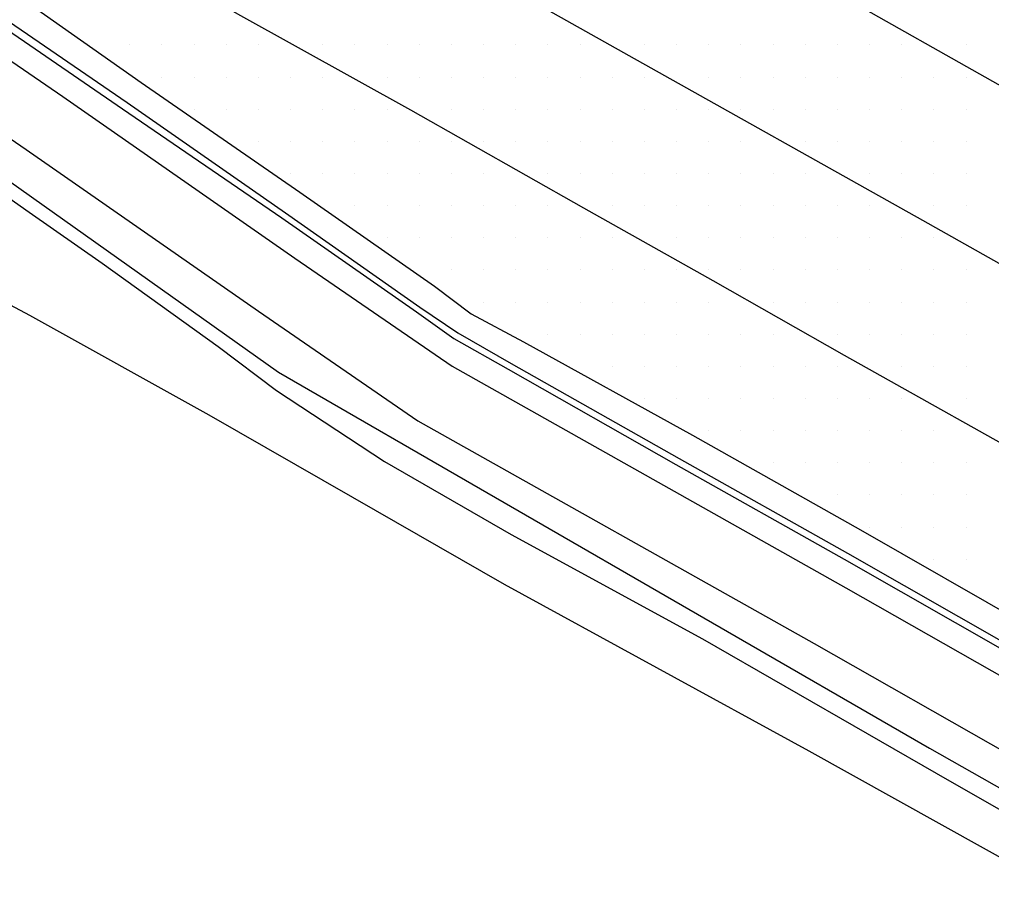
# Model space of a CAD drawing. Extents: x 1762120 to 1766775, y 709485 to 712965.
# Drawn here: x 1765847.7 to 1765923.2, y 710137.2 to 710205.7 of the extents above; entities that cross this region are included whole.
import ezdxf

# ---------------------------------------------------------------- set-up
doc = ezdxf.new("R2010")
doc.units = 0
for name, color, linetype in [('Exist DTM Drainline', 7, 'Continuous'), ('Exist DTM Scan Elevation Point', 7, 'Continuous'), ('Exist Roads Curbs', 7, 'Continuous'), ('Exist Roads EOP', 7, 'Continuous'), ('Exist Roads EOT', 7, 'Continuous'), ('PH Exist DTM Breakline', 7, 'Continuous')]:
    doc.layers.add(name, color=color, linetype=linetype)

msp = doc.modelspace()

# ---------------------------------------------------------------- linework, layer by layer
at = {"layer": 'Exist DTM Drainline'}
msp.add_lwpolyline([(1765839.474, 710210.709), (1765843.674, 710207.762), (1765856.041, 710199.271), (1765868.347, 710190.693), (1765878.788, 710183.355), (1765881.736, 710181.345), (1765885.894, 710178.963), (1765898.958, 710171.594), (1765912.027, 710164.23), (1765925.059, 710156.797), (1765930.876, 710153.465), (1765943.961, 710146.131), (1765957.049, 710138.804), (1765970.139, 710131.423), (1765983.209, 710124.062), (1765996.283, 710116.707), (1766009.34, 710109.323), (1766022.436, 710102.01)], dxfattribs=at)
at = {"layer": 'Exist DTM Scan Elevation Point'}
for p, q in [((1765856.25, 710203.75), (1765856.25, 710203.75)), ((1765858.75, 710203.75), (1765858.75, 710203.75)), ((1765861.25, 710203.75), (1765861.25, 710203.75)), ((1765863.75, 710203.75), (1765863.75, 710203.75)), ((1765866.25, 710203.75), (1765866.25, 710203.75)), ((1765871.25, 710203.75), (1765871.25, 710203.75)), ((1765873.75, 710203.75), (1765873.75, 710203.75)), ((1765876.25, 710203.75), (1765876.25, 710203.75)), ((1765878.75, 710203.75), (1765878.75, 710203.75)), ((1765881.25, 710203.75), (1765881.25, 710203.75)), ((1765883.75, 710203.75), (1765883.75, 710203.75)), ((1765886.25, 710203.75), (1765886.25, 710203.75)), ((1765888.75, 710203.75), (1765888.75, 710203.75)), ((1765891.25, 710203.75), (1765891.25, 710203.75)), ((1765896.25, 710203.75), (1765896.25, 710203.75)), ((1765898.75, 710203.75), (1765898.75, 710203.75)), ((1765901.25, 710203.75), (1765901.25, 710203.75)), ((1765903.75, 710203.75), (1765903.75, 710203.75)), ((1765906.25, 710203.75), (1765906.25, 710203.75)), ((1765908.75, 710203.75), (1765908.75, 710203.75)), ((1765911.25, 710203.75), (1765911.25, 710203.75)), ((1765913.75, 710203.75), (1765913.75, 710203.75)), ((1765916.25, 710203.75), (1765916.25, 710203.75)), ((1765921.25, 710203.75), (1765921.25, 710203.75)), ((1765858.75, 710201.25), (1765858.75, 710201.25)), ((1765861.25, 710201.25), (1765861.25, 710201.25)), ((1765863.75, 710201.25), (1765863.75, 710201.25)), ((1765866.25, 710201.25), (1765866.25, 710201.25)), ((1765868.75, 710201.25), (1765868.75, 710201.25)), ((1765871.25, 710201.25), (1765871.25, 710201.25)), ((1765876.25, 710201.25), (1765876.25, 710201.25)), ((1765878.75, 710201.25), (1765878.75, 710201.25)), ((1765881.25, 710201.25), (1765881.25, 710201.25)), ((1765883.75, 710201.25), (1765883.75, 710201.25)), ((1765886.25, 710201.25), (1765886.25, 710201.25)), ((1765888.75, 710201.25), (1765888.75, 710201.25)), ((1765891.25, 710201.25), (1765891.25, 710201.25)), ((1765893.75, 710201.25), (1765893.75, 710201.25)), ((1765896.25, 710201.25), (1765896.25, 710201.25)), ((1765901.25, 710201.25), (1765901.25, 710201.25)), ((1765903.75, 710201.25), (1765903.75, 710201.25)), ((1765906.25, 710201.25), (1765906.25, 710201.25)), ((1765908.75, 710201.25), (1765908.75, 710201.25)), ((1765911.25, 710201.25), (1765911.25, 710201.25)), ((1765913.75, 710201.25), (1765913.75, 710201.25)), ((1765916.25, 710201.25), (1765916.25, 710201.25)), ((1765918.75, 710201.25), (1765918.75, 710201.25)), ((1765921.25, 710201.25), (1765921.25, 710201.25)), ((1765861.25, 710198.75), (1765861.25, 710198.75)), ((1765863.75, 710198.75), (1765863.75, 710198.75)), ((1765866.25, 710198.75), (1765866.25, 710198.75)), ((1765868.75, 710198.75), (1765868.75, 710198.75)), ((1765871.25, 710198.75), (1765871.25, 710198.75)), ((1765873.75, 710198.75), (1765873.75, 710198.75)), ((1765876.25, 710198.75), (1765876.25, 710198.75)), ((1765881.25, 710198.75), (1765881.25, 710198.75)), ((1765883.75, 710198.75), (1765883.75, 710198.75)), ((1765886.25, 710198.75), (1765886.25, 710198.75)), ((1765888.75, 710198.75), (1765888.75, 710198.75)), ((1765891.25, 710198.75), (1765891.25, 710198.75)), ((1765893.75, 710198.75), (1765893.75, 710198.75)), ((1765896.25, 710198.75), (1765896.25, 710198.75)), ((1765898.75, 710198.75), (1765898.75, 710198.75)), ((1765901.25, 710198.75), (1765901.25, 710198.75)), ((1765903.75, 710198.75), (1765903.75, 710198.75)), ((1765906.25, 710198.75), (1765906.25, 710198.75)), ((1765908.75, 710198.75), (1765908.75, 710198.75)), ((1765911.25, 710198.75), (1765911.25, 710198.75)), ((1765913.75, 710198.75), (1765913.75, 710198.75)), ((1765916.25, 710198.75), (1765916.25, 710198.75)), ((1765918.75, 710198.75), (1765918.75, 710198.75)), ((1765921.25, 710198.75), (1765921.25, 710198.75)), ((1765866.25, 710196.25), (1765866.25, 710196.25)), ((1765868.75, 710196.25), (1765868.75, 710196.25)), ((1765871.25, 710196.25), (1765871.25, 710196.25)), ((1765873.75, 710196.25), (1765873.75, 710196.25)), ((1765876.25, 710196.25), (1765876.25, 710196.25)), ((1765878.75, 710196.25), (1765878.75, 710196.25)), ((1765881.25, 710196.25), (1765881.25, 710196.25)), ((1765883.75, 710196.25), (1765883.75, 710196.25)), ((1765886.25, 710196.25), (1765886.25, 710196.25)), ((1765888.75, 710196.25), (1765888.75, 710196.25)), ((1765891.25, 710196.25), (1765891.25, 710196.25)), ((1765893.75, 710196.25), (1765893.75, 710196.25)), ((1765896.25, 710196.25), (1765896.25, 710196.25)), ((1765898.75, 710196.25), (1765898.75, 710196.25)), ((1765901.25, 710196.25), (1765901.25, 710196.25)), ((1765903.75, 710196.25), (1765903.75, 710196.25)), ((1765908.75, 710196.25), (1765908.75, 710196.25)), ((1765911.25, 710196.25), (1765911.25, 710196.25)), ((1765913.75, 710196.25), (1765913.75, 710196.25)), ((1765916.25, 710196.25), (1765916.25, 710196.25)), ((1765918.75, 710196.25), (1765918.75, 710196.25)), ((1765921.25, 710196.25), (1765921.25, 710196.25)), ((1765868.75, 710193.75), (1765868.75, 710193.75)), ((1765871.25, 710193.75), (1765871.25, 710193.75)), ((1765873.75, 710193.75), (1765873.75, 710193.75)), ((1765876.25, 710193.75), (1765876.25, 710193.75)), ((1765878.75, 710193.75), (1765878.75, 710193.75)), ((1765881.25, 710193.75), (1765881.25, 710193.75)), ((1765883.75, 710193.75), (1765883.75, 710193.75)), ((1765888.75, 710193.75), (1765888.75, 710193.75)), ((1765891.25, 710193.75), (1765891.25, 710193.75)), ((1765893.75, 710193.75), (1765893.75, 710193.75)), ((1765896.25, 710193.75), (1765896.25, 710193.75)), ((1765898.75, 710193.75), (1765898.75, 710193.75)), ((1765901.25, 710193.75), (1765901.25, 710193.75)), ((1765903.75, 710193.75), (1765903.75, 710193.75)), ((1765906.25, 710193.75), (1765906.25, 710193.75)), ((1765908.75, 710193.75), (1765908.75, 710193.75)), ((1765913.75, 710193.75), (1765913.75, 710193.75)), ((1765916.25, 710193.75), (1765916.25, 710193.75)), ((1765918.75, 710193.75), (1765918.75, 710193.75)), ((1765921.25, 710193.75), (1765921.25, 710193.75)), ((1765873.75, 710191.25), (1765873.75, 710191.25)), ((1765876.25, 710191.25), (1765876.25, 710191.25)), ((1765878.75, 710191.25), (1765878.75, 710191.25)), ((1765881.25, 710191.25), (1765881.25, 710191.25)), ((1765883.75, 710191.25), (1765883.75, 710191.25)), ((1765886.25, 710191.25), (1765886.25, 710191.25)), ((1765888.75, 710191.25), (1765888.75, 710191.25)), ((1765893.75, 710191.25), (1765893.75, 710191.25)), ((1765896.25, 710191.25), (1765896.25, 710191.25)), ((1765898.75, 710191.25), (1765898.75, 710191.25)), ((1765901.25, 710191.25), (1765901.25, 710191.25)), ((1765903.75, 710191.25), (1765903.75, 710191.25)), ((1765906.25, 710191.25), (1765906.25, 710191.25)), ((1765908.75, 710191.25), (1765908.75, 710191.25)), ((1765911.25, 710191.25), (1765911.25, 710191.25)), ((1765913.75, 710191.25), (1765913.75, 710191.25)), ((1765918.75, 710191.25), (1765918.75, 710191.25)), ((1765921.25, 710191.25), (1765921.25, 710191.25)), ((1765876.25, 710188.75), (1765876.25, 710188.75)), ((1765878.75, 710188.75), (1765878.75, 710188.75)), ((1765881.25, 710188.75), (1765881.25, 710188.75)), ((1765883.75, 710188.75), (1765883.75, 710188.75)), ((1765886.25, 710188.75), (1765886.25, 710188.75)), ((1765888.75, 710188.75), (1765888.75, 710188.75)), ((1765891.25, 710188.75), (1765891.25, 710188.75)), ((1765893.75, 710188.75), (1765893.75, 710188.75)), ((1765898.75, 710188.75), (1765898.75, 710188.75)), ((1765901.25, 710188.75), (1765901.25, 710188.75)), ((1765903.75, 710188.75), (1765903.75, 710188.75)), ((1765906.25, 710188.75), (1765906.25, 710188.75)), ((1765908.75, 710188.75), (1765908.75, 710188.75)), ((1765911.25, 710188.75), (1765911.25, 710188.75)), ((1765913.75, 710188.75), (1765913.75, 710188.75)), ((1765916.25, 710188.75), (1765916.25, 710188.75)), ((1765918.75, 710188.75), (1765918.75, 710188.75)), ((1765881.25, 710186.25), (1765881.25, 710186.25)), ((1765883.75, 710186.25), (1765883.75, 710186.25)), ((1765886.25, 710186.25), (1765886.25, 710186.25)), ((1765888.75, 710186.25), (1765888.75, 710186.25)), ((1765891.25, 710186.25), (1765891.25, 710186.25)), ((1765893.75, 710186.25), (1765893.75, 710186.25)), ((1765896.25, 710186.25), (1765896.25, 710186.25)), ((1765898.75, 710186.25), (1765898.75, 710186.25)), ((1765901.25, 710186.25), (1765901.25, 710186.25)), ((1765903.75, 710186.25), (1765903.75, 710186.25)), ((1765906.25, 710186.25), (1765906.25, 710186.25)), ((1765908.75, 710186.25), (1765908.75, 710186.25)), ((1765911.25, 710186.25), (1765911.25, 710186.25)), ((1765913.75, 710186.25), (1765913.75, 710186.25)), ((1765916.25, 710186.25), (1765916.25, 710186.25)), ((1765918.75, 710186.25), (1765918.75, 710186.25)), ((1765921.25, 710186.25), (1765921.25, 710186.25)), ((1765883.75, 710183.75), (1765883.75, 710183.75)), ((1765886.25, 710183.75), (1765886.25, 710183.75)), ((1765888.75, 710183.75), (1765888.75, 710183.75)), ((1765891.25, 710183.75), (1765891.25, 710183.75)), ((1765893.75, 710183.75), (1765893.75, 710183.75)), ((1765896.25, 710183.75), (1765896.25, 710183.75)), ((1765898.75, 710183.75), (1765898.75, 710183.75)), ((1765901.25, 710183.75), (1765901.25, 710183.75)), ((1765906.25, 710183.75), (1765906.25, 710183.75)), ((1765908.75, 710183.75), (1765908.75, 710183.75)), ((1765911.25, 710183.75), (1765911.25, 710183.75)), ((1765913.75, 710183.75), (1765913.75, 710183.75)), ((1765916.25, 710183.75), (1765916.25, 710183.75)), ((1765918.75, 710183.75), (1765918.75, 710183.75)), ((1765921.25, 710183.75), (1765921.25, 710183.75)), ((1765888.75, 710181.25), (1765888.75, 710181.25)), ((1765891.25, 710181.25), (1765891.25, 710181.25)), ((1765893.75, 710181.25), (1765893.75, 710181.25)), ((1765896.25, 710181.25), (1765896.25, 710181.25)), ((1765898.75, 710181.25), (1765898.75, 710181.25)), ((1765901.25, 710181.25), (1765901.25, 710181.25)), ((1765903.75, 710181.25), (1765903.75, 710181.25)), ((1765906.25, 710181.25), (1765906.25, 710181.25)), ((1765911.25, 710181.25), (1765911.25, 710181.25)), ((1765913.75, 710181.25), (1765913.75, 710181.25)), ((1765916.25, 710181.25), (1765916.25, 710181.25)), ((1765918.75, 710181.25), (1765918.75, 710181.25)), ((1765921.25, 710181.25), (1765921.25, 710181.25)), ((1765893.75, 710178.75), (1765893.75, 710178.75)), ((1765896.25, 710178.75), (1765896.25, 710178.75)), ((1765898.75, 710178.75), (1765898.75, 710178.75)), ((1765901.25, 710178.75), (1765901.25, 710178.75)), ((1765903.75, 710178.75), (1765903.75, 710178.75)), ((1765906.25, 710178.75), (1765906.25, 710178.75)), ((1765908.75, 710178.75), (1765908.75, 710178.75)), ((1765911.25, 710178.75), (1765911.25, 710178.75)), ((1765916.25, 710178.75), (1765916.25, 710178.75)), ((1765918.75, 710178.75), (1765918.75, 710178.75)), ((1765921.25, 710178.75), (1765921.25, 710178.75)), ((1765896.25, 710176.25), (1765896.25, 710176.25)), ((1765898.75, 710176.25), (1765898.75, 710176.25)), ((1765901.25, 710176.25), (1765901.25, 710176.25)), ((1765903.75, 710176.25), (1765903.75, 710176.25)), ((1765906.25, 710176.25), (1765906.25, 710176.25)), ((1765908.75, 710176.25), (1765908.75, 710176.25)), ((1765911.25, 710176.25), (1765911.25, 710176.25)), ((1765913.75, 710176.25), (1765913.75, 710176.25)), ((1765916.25, 710176.25), (1765916.25, 710176.25)), ((1765921.25, 710176.25), (1765921.25, 710176.25)), ((1765901.25, 710173.75), (1765901.25, 710173.75)), ((1765903.75, 710173.75), (1765903.75, 710173.75)), ((1765906.25, 710173.75), (1765906.25, 710173.75)), ((1765908.75, 710173.75), (1765908.75, 710173.75)), ((1765911.25, 710173.75), (1765911.25, 710173.75)), ((1765913.75, 710173.75), (1765913.75, 710173.75)), ((1765916.25, 710173.75), (1765916.25, 710173.75)), ((1765918.75, 710173.75), (1765918.75, 710173.75)), ((1765906.25, 710171.25), (1765906.25, 710171.25)), ((1765908.75, 710171.25), (1765908.75, 710171.25)), ((1765911.25, 710171.25), (1765911.25, 710171.25)), ((1765913.75, 710171.25), (1765913.75, 710171.25)), ((1765916.25, 710171.25), (1765916.25, 710171.25)), ((1765918.75, 710171.25), (1765918.75, 710171.25)), ((1765921.25, 710171.25), (1765921.25, 710171.25)), ((1765911.25, 710168.75), (1765911.25, 710168.75)), ((1765913.75, 710168.75), (1765913.75, 710168.75)), ((1765916.25, 710168.75), (1765916.25, 710168.75)), ((1765918.75, 710168.75), (1765918.75, 710168.75)), ((1765921.25, 710168.75), (1765921.25, 710168.75)), ((1765913.75, 710166.25), (1765913.75, 710166.25)), ((1765916.25, 710166.25), (1765916.25, 710166.25)), ((1765918.75, 710166.25), (1765918.75, 710166.25)), ((1765921.25, 710166.25), (1765921.25, 710166.25)), ((1765918.75, 710163.75), (1765918.75, 710163.75)), ((1765921.25, 710163.75), (1765921.25, 710163.75))]:
    msp.add_line(p, q, dxfattribs=at)
at = {"layer": 'Exist Roads Curbs'}
msp.add_lwpolyline([(1765839.165, 710210.273), (1765843.338, 710207.289), (1765855.682, 710198.765), (1765868.062, 710190.292), (1765878.526, 710182.987), (1765881.437, 710180.926), (1765885.647, 710178.529), (1765898.692, 710171.124), (1765911.76, 710163.76), (1765924.793, 710156.327), (1765930.63, 710153.029), (1765943.667, 710145.61), (1765956.754, 710138.279), (1765969.845, 710130.897), (1765982.915, 710123.536), (1765996.018, 710116.236), (1766009.069, 710108.839), (1766022.174, 710101.542)], dxfattribs=at)
at = {"layer": 'Exist Roads EOP'}
msp.add_lwpolyline([(1765840.599, 710212.3), (1765844.88, 710209.465), (1765857.137, 710200.819), (1765869.477, 710192.289), (1765879.945, 710184.99), (1765882.796, 710182.843), (1765886.846, 710180.655), (1765899.973, 710173.397), (1765913.041, 710166.033), (1765926.058, 710158.575), (1765931.875, 710155.243), (1765944.967, 710147.922), (1765958.023, 710140.537), (1765971.104, 710133.162), (1765984.148, 710125.756), (1765997.236, 710118.427), (1766010.251, 710110.967), (1766023.368, 710103.692)], dxfattribs=at)
at = {"layer": 'Exist Roads EOT'}
for points in [[(1765856.712, 710238.409), (1765882.783, 710223.806), (1765891.469, 710218.902), (1765899.944, 710214.14), (1765935.194, 710194.223), (1765955.977, 710182.431), (1765979.988, 710168.811), (1766013.753, 710149.744), (1766047.065, 710130.906), (1766078.47, 710113.148), (1766108.131, 710096.362), (1766120.887, 710089.127)], [(1765846.611, 710230.164), (1765871.962, 710215.946), (1765880.916, 710210.876), (1765895.026, 710202.934), (1765917.857, 710190.111), (1765948.058, 710173.087), (1765981.3, 710154.358), (1766009.281, 710138.551), (1766044.11, 710118.82), (1766069.074, 710104.658), (1766087.722, 710094.123), (1766090.985, 710092.082), (1766096.878, 710088.396), (1766101.754, 710084.835), (1766107.633, 710080.235), (1766110.247, 710078.019), (1766113.167, 710075.404)], [(1765838.858, 710220.754), (1765849.507, 710214.756), (1765864.864, 710206.046), (1765878.066, 710198.693), (1765891.516, 710191.071), (1765901.573, 710185.421), (1765911.773, 710179.62), (1765945.603, 710160.651), (1765980.423, 710141.051), (1766004.576, 710127.531), (1766041.315, 710106.78), (1766063.18, 710094.382), (1766075.614, 710087.182), (1766085.451, 710081.425), (1766090.461, 710078.177), (1766095.139, 710074.82), (1766099.906, 710071.017), (1766104.33, 710067.365), (1766107.229, 710064.744)]]:
    msp.add_lwpolyline(points, dxfattribs=at)
at = {"layer": 'PH Exist DTM Breakline'}
for points in [[(1765805.794, 710231.096), (1765814.538, 710224.829), (1765826.834, 710216.383), (1765851.044, 710199.733), (1765869.092, 710187.158), (1765881.3, 710178.773), (1765911.897, 710161.538), (1765942.33, 710144.224), (1765993.65, 710115.159)], [(1765803.244, 710226.772), (1765811.666, 710220.736), (1765824.002, 710212.262), (1765848.198, 710195.622), (1765866.247, 710183.046), (1765878.652, 710174.526), (1765909.433, 710157.187), (1765939.862, 710139.876), (1765991.185, 710110.808)], [(1765819.907, 710213.482), (1765819.035, 710213.82), (1765818.088, 710212.25), (1765822.973, 710208.588), (1765829.635, 710203.912), (1765837.754, 710198.253), (1765848.449, 710190.732), (1765854.114, 710186.782), (1765863.123, 710180.288), (1765867.661, 710176.882), (1765876.053, 710171.346), (1765885.898, 710165.678), (1765900.75, 710157.557), (1765919.945, 710146.528), (1765946.349, 710131.421), (1765957.756, 710124.987), (1765959.314, 710123.922), (1765956.379, 710121.96)], [(1765819.406, 710212.703), (1765867.809, 710178.295), (1765918.403, 710149.052), (1765990.192, 710108.346)], [(1765797.647, 710187.268), (1765805.363, 710200.686), (1765807.972, 710205.427), (1765818.453, 710199.268), (1765829.127, 710193.403), (1765839.539, 710187.473), (1765848.458, 710182.721), (1765862.394, 710174.976), (1765873.555, 710168.577), (1765885.348, 710161.809), (1765909.029, 710148.853), (1765936.361, 710133.634), (1765952.365, 710124.6), (1765954.669, 710123.024), (1765955.455, 710121.297), (1765948.922, 710110.333), (1765935.399, 710087.554), (1765927.164, 710073.277), (1765923.019, 710066.429)]]:
    msp.add_lwpolyline(points, dxfattribs=at)

doc.saveas('drawing.dxf')
